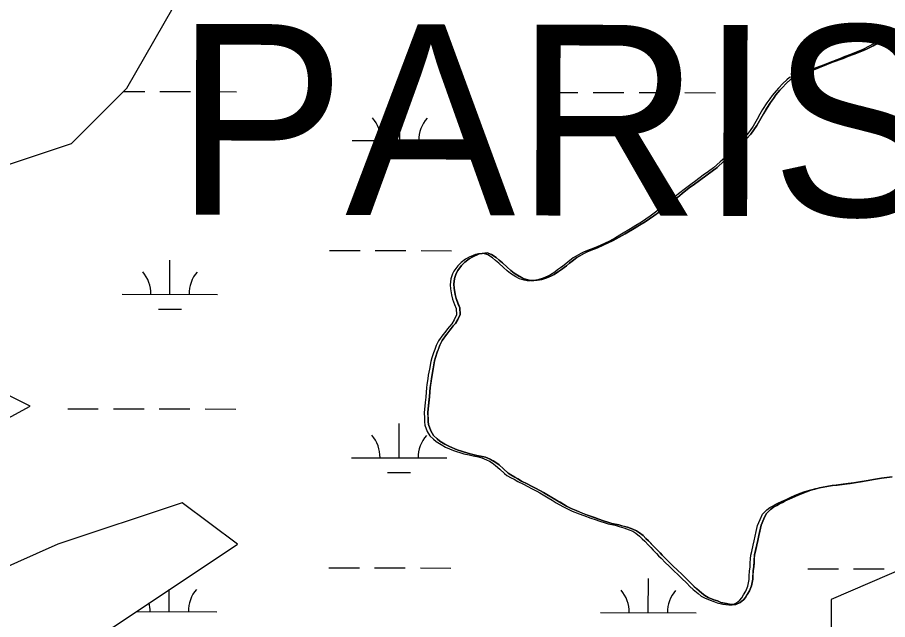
# Model space of a CAD drawing. Extents: x 3219052 to 3256913, y 800770 to 826146.
# Drawn here: x 3241895 to 3242807, y 823158 to 823789 of the extents above; entities that cross this region are included whole.
import ezdxf

# ---------------------------------------------------------------- set-up
doc = ezdxf.new("R2010")
doc.units = 0
for name, color, linetype in [('V-SITE-VEGE', 7, 'Continuous'), ('V-TOPO-GNAM-IDEN', 7, 'Continuous'), ('V-TOPO-SHOR', 7, 'Continuous'), ('V-WETL-SWMP', 7, 'Continuous')]:
    doc.layers.add(name, color=color, linetype=linetype)

msp = doc.modelspace()

# ---------------------------------------------------------------- linework, layer by layer
at = {"layer": 'V-SITE-VEGE'}
for points in [[(3242810.48, 823770.53), (3242799.97, 823764.57), (3242795.73, 823761.86), (3242791.28, 823759.36), (3242784.62, 823755.91), (3242771.53, 823750.6), (3242765.7, 823748.53), (3242760.06, 823746.05), (3242750, 823742.47), (3242735.31, 823736.8), (3242723.42, 823731.66), (3242715.58, 823728.83), (3242707.75, 823726.6), (3242700.62, 823720.17), (3242696.13, 823715.47), (3242693.68, 823712.73), (3242689.58, 823707.83), (3242686.91, 823704.29), (3242683.82, 823699.96), (3242676.39, 823688.15), (3242673.68, 823683.02), (3242669.54, 823675.72), (3242663.36, 823666.86), (3242658.66, 823661.78), (3242650.88, 823652.76), (3242639.88, 823642.41), (3242635.01, 823638.32), (3242627.88, 823631.89), (3242617.34, 823624.13), (3242609.63, 823618.3), (3242604.16, 823614.43), (3242598.68, 823610.35), (3242591.37, 823604.52), (3242586.49, 823600.43), (3242581.61, 823596.14)], [(3242581.61, 823596.14), (3242573.3, 823589.93), (3242567.41, 823585.27), (3242561.73, 823581.2), (3242552.62, 823575), (3242546.75, 823571.33), (3242531.59, 823562.27), (3242525.32, 823558.62), (3242519.06, 823555.16), (3242502.53, 823547.52), (3242495.9, 823545.27), (3242491.67, 823543.56), (3242480.96, 823537.4), (3242473.44, 823531.37), (3242470, 823528.85), (3242467.56, 823526.91), (3242464.72, 823524.97), (3242461.88, 823522.64), (3242457.23, 823519.74), (3242454.4, 823518.21), (3242449.57, 823516.31), (3242444.14, 823514.43), (3242439.33, 823513.73), (3242435.93, 823513.41), (3242432.74, 823513.47), (3242429.56, 823514.14), (3242424.6, 823515.44), (3242415.33, 823521.03), (3242411.8, 823523.9), (3242408.08, 823527.37), (3242402.99, 823531.87), (3242399.46, 823534.74), (3242396.33, 823537.6), (3242391.6, 823540.7), (3242387.04, 823542.19), (3242381.64, 823541.71), (3242378.64, 823541.17), (3242371.99, 823538.32), (3242368.15, 823536.01), (3242363.48, 823532.51), (3242360.22, 823529.19), (3242356.11, 823523.69), (3242354.45, 823520.73), (3242352.73, 823515.38), (3242352.01, 823509.4), (3242352.32, 823505.2), (3242353.38, 823498.59), (3242354.69, 823494.38), (3242358.27, 823484.52), (3242358.72, 823477.72), (3242356.41, 823472.38), (3242353.73, 823468.25), (3242351.48, 823465.7), (3242344.3, 823456.67), (3242339.98, 823450.57), (3242337.48, 823445.64), (3242334.73, 823438.11), (3242333.02, 823432.76), (3242331.94, 823428.99), (3242328.55, 823410.69), (3242327.36, 823401.34), (3242326.86, 823396.56), (3242326.55, 823391.38), (3242325.55, 823382.01), (3242325.01, 823375.44), (3242325.2, 823365.65), (3242325.53, 823362.25), (3242327.98, 823355.61), (3242330.88, 823350.96), (3242334.59, 823347.29), (3242337.54, 823344.83), (3242342.66, 823341.73), (3242347.4, 823339.23), (3242355.71, 823335.66), (3242366.61, 823332.24), (3242376.34, 823329.83), (3242381.91, 823328.92), (3242385.28, 823328.05), (3242390.23, 823325.95), (3242395.95, 823322.63), (3242399.68, 823319.95), (3242403.99, 823316.07), (3242408.88, 823311.38), (3242411.64, 823309.52), (3242415.98, 823307.03), (3242419.14, 823305.37), (3242422.88, 823303.09), (3242429, 823300.17), (3242433.55, 823297.88), (3242437.49, 823295.6), (3242446.18, 823291.22), (3242458.99, 823283.36), (3242470.03, 823276.94), (3242474.97, 823274.44), (3242480.11, 823272.14), (3242491.98, 823267.29), (3242503.87, 823263.25), (3242509.02, 823261.34), (3242514.38, 823259.63), (3242517.75, 823258.76), (3242524.91, 823257.21)], [(3242524.91, 823257.21), (3242534.03, 823254.62), (3242539.77, 823252.5), (3242543.33, 823250.83), (3242546.68, 823248.76), (3242550.41, 823245.89), (3242553.15, 823243.04), (3242556.08, 823240.38), (3242562.33, 823233.86), (3242564.67, 823231.21), (3242568.19, 823227.75), (3242570.33, 823225.3), (3242581.29, 823214.49), (3242586.76, 823209.19), (3242590.68, 823205.71), (3242603.39, 823193.07), (3242611.81, 823185.5), (3242615.15, 823183.03), (3242618.7, 823181.16), (3242624.44, 823178.65), (3242628.2, 823177.37), (3242631.96, 823175.89), (3242637.73, 823174.57), (3242644.09, 823173.64), (3242647.49, 823173.76), (3242652.12, 823175.86), (3242655.58, 823178.58), (3242657.62, 823181.13), (3242661.96, 823188.03), (3242663.87, 823193.18), (3242665.22, 823200.33), (3242665.81, 823209.3), (3242666.29, 823213.29), (3242667.16, 823225.84), (3242670.67, 823240.74), (3242671.58, 823245.91), (3242674.21, 823257.03), (3242676.74, 823263.36), (3242679.45, 823268.7), (3242683.94, 823273.39), (3242686.98, 823275.72), (3242690.62, 823277.64), (3242693.45, 823279.38), (3242696.27, 823280.71), (3242699.1, 823282.25), (3242704.13, 823284.34), (3242713, 823288.35), (3242717.03, 823290.06), (3242726.28, 823293.45), (3242735.32, 823295.86), (3242748.55, 823298.37), (3242757.55, 823299.37), (3242771.16, 823301.08), (3242784.18, 823303.2), (3242794, 823304.99), (3242800.21, 823306.25), (3242811.42, 823307.61)]]:
    msp.add_lwpolyline(points, dxfattribs=at)
at = {"layer": 'V-TOPO-SHOR'}
for points in [[(3242686.91, 823704.29), (3242689.58, 823707.83), (3242693.68, 823712.73), (3242696.13, 823715.47), (3242700.62, 823720.17), (3242704.9, 823724.07), (3242707.75, 823726.6), (3242715.58, 823728.83), (3242723.42, 823731.66), (3242735.31, 823736.8), (3242742.75, 823739.64), (3242750, 823742.47), (3242760.06, 823746.05), (3242765.7, 823748.53), (3242771.53, 823750.6), (3242779.39, 823753.83), (3242784.62, 823755.91), (3242791.28, 823759.36), (3242795.73, 823761.86), (3242799.97, 823764.57), (3242806.44, 823768.22), (3242810.48, 823770.53)], [(3242325.55, 823382.01), (3242326.03, 823385.99), (3242326.55, 823391.38), (3242326.86, 823396.56), (3242327.36, 823401.34), (3242327.83, 823404.92), (3242328.55, 823410.69), (3242329.24, 823414.67), (3242330.37, 823420.83), (3242331.94, 823428.99), (3242333.02, 823432.76), (3242334.73, 823438.11), (3242336, 823441.47), (3242337.48, 823445.64), (3242339.98, 823450.57), (3242344.3, 823456.67), (3242346.35, 823459.22), (3242349.43, 823463.15), (3242351.48, 823465.7), (3242353.73, 823468.25), (3242356.41, 823472.38), (3242358.72, 823477.72), (3242358.27, 823484.52), (3242356.76, 823488.54), (3242354.69, 823494.38), (3242353.38, 823498.59), (3242352.32, 823505.2), (3242352.01, 823509.4), (3242352.73, 823515.38), (3242354.45, 823520.73), (3242356.11, 823523.69), (3242358.16, 823526.44), (3242360.22, 823529.19), (3242363.48, 823532.51), (3242368.15, 823536.01), (3242371.99, 823538.32), (3242378.64, 823541.17), (3242381.64, 823541.71), (3242387.04, 823542.19), (3242391.6, 823540.7), (3242396.33, 823537.6), (3242399.46, 823534.74), (3242402.99, 823531.87), (3242408.08, 823527.37), (3242411.8, 823523.9), (3242415.33, 823521.03), (3242421.05, 823517.52), (3242424.6, 823515.44), (3242429.56, 823514.14), (3242432.74, 823513.47), (3242435.93, 823513.41), (3242439.33, 823513.73), (3242444.14, 823514.43), (3242449.57, 823516.31), (3242454.4, 823518.21), (3242457.23, 823519.74), (3242461.88, 823522.64), (3242464.72, 823524.97), (3242467.56, 823526.91), (3242470, 823528.85), (3242473.44, 823531.37), (3242477.51, 823534.68), (3242480.96, 823537.4), (3242483.99, 823539.13), (3242489.04, 823542.02), (3242491.67, 823543.56), (3242495.9, 823545.27), (3242502.53, 823547.52), (3242509.18, 823550.58), (3242519.06, 823555.16), (3242525.32, 823558.62), (3242531.59, 823562.27), (3242540.89, 823567.86), (3242546.75, 823571.33), (3242552.62, 823575), (3242561.73, 823581.2), (3242567.41, 823585.27), (3242573.3, 823589.93), (3242581.61, 823596.14), (3242586.49, 823600.43), (3242591.37, 823604.52), (3242598.68, 823610.35), (3242604.16, 823614.43), (3242609.63, 823618.3), (3242617.34, 823624.13), (3242622.61, 823628.01), (3242627.88, 823631.89), (3242635.01, 823638.32), (3242639.88, 823642.41), (3242646.81, 823648.85), (3242650.88, 823652.76), (3242655.79, 823658.44), (3242658.66, 823661.78), (3242663.36, 823666.86), (3242666.45, 823671.19), (3242669.53, 823675.72), (3242673.68, 823683.02), (3242676.39, 823688.15), (3242679.48, 823693.07), (3242683.82, 823699.96), (3242686.91, 823704.29)], [(3242683.94, 823273.39), (3242679.45, 823268.7), (3242676.74, 823263.36), (3242674.21, 823257.03), (3242672.68, 823250.68), (3242671.58, 823245.91), (3242670.67, 823240.74), (3242669.58, 823236.17), (3242668.04, 823229.61), (3242667.16, 823225.84), (3242666.88, 823221.85), (3242666.58, 823217.67), (3242666.29, 823213.29), (3242665.81, 823209.3), (3242665.49, 823203.72), (3242665.22, 823200.33), (3242663.87, 823193.18), (3242661.96, 823188.03), (3242659.48, 823184.09), (3242657.62, 823181.13), (3242655.58, 823178.58), (3242652.12, 823175.86), (3242647.49, 823173.76), (3242644.09, 823173.64), (3242640.91, 823174.1), (3242637.73, 823174.57), (3242631.96, 823175.89), (3242628.2, 823177.37), (3242624.44, 823178.65), (3242618.7, 823181.16), (3242615.15, 823183.03), (3242611.81, 823185.5), (3242606.71, 823190), (3242603.39, 823193.07), (3242600.06, 823196.33), (3242594.59, 823201.83), (3242590.68, 823205.71), (3242586.76, 823209.19), (3242581.29, 823214.49), (3242577.77, 823217.96), (3242573.07, 823222.65), (3242570.33, 823225.3), (3242568.19, 823227.75), (3242564.67, 823231.21), (3242562.33, 823233.86), (3242559.99, 823236.3), (3242556.08, 823240.38), (3242553.15, 823243.04), (3242550.41, 823245.89), (3242546.68, 823248.76), (3242543.33, 823250.83), (3242539.77, 823252.5), (3242534.03, 823254.62), (3242529.27, 823255.92), (3242524.9, 823257.21), (3242517.75, 823258.76), (3242514.38, 823259.63), (3242509.02, 823261.34), (3242503.87, 823263.25), (3242499.51, 823264.74), (3242491.98, 823267.29), (3242487.23, 823269.19), (3242480.11, 823272.14), (3242474.97, 823274.44), (3242470.03, 823276.94), (3242463.33, 823280.88), (3242458.99, 823283.36), (3242454.85, 823285.85), (3242449.53, 823289.16), (3242446.18, 823291.22), (3242442.82, 823292.89), (3242437.49, 823295.6), (3242433.55, 823297.88), (3242429, 823300.17), (3242422.88, 823303.09), (3242419.14, 823305.37), (3242415.98, 823307.03), (3242411.64, 823309.52), (3242408.88, 823311.38), (3242403.99, 823316.07), (3242399.68, 823319.96), (3242395.95, 823322.63), (3242393.19, 823324.28), (3242390.23, 823325.95), (3242385.28, 823328.05), (3242381.91, 823328.92), (3242376.34, 823329.83), (3242371.97, 823330.92), (3242366.61, 823332.24), (3242355.71, 823335.66), (3242347.4, 823339.23), (3242342.66, 823341.73), (3242337.54, 823344.83), (3242334.59, 823347.29), (3242330.88, 823350.96), (3242327.98, 823355.61), (3242325.53, 823362.25), (3242325.2, 823365.65), (3242325.08, 823369.45), (3242325.01, 823375.44), (3242325.55, 823382.01)], [(3242811.42, 823307.61), (3242800.21, 823306.25), (3242794, 823304.99), (3242784.18, 823303.2), (3242777.57, 823302.14), (3242771.16, 823301.08), (3242765.36, 823300.41), (3242757.55, 823299.37), (3242752.75, 823298.88), (3242748.55, 823298.37), (3242742.73, 823297.29), (3242735.32, 823295.86), (3242729.9, 823294.37), (3242726.28, 823293.45), (3242722.66, 823292.13), (3242717.03, 823290.06), (3242713, 823288.34), (3242709.58, 823286.82), (3242704.13, 823284.34), (3242699.1, 823282.25), (3242696.27, 823280.71), (3242693.45, 823279.38), (3242690.62, 823277.64), (3242686.98, 823275.72), (3242683.94, 823273.39)]]:
    msp.add_lwpolyline(points, dxfattribs=at)
at = {"layer": 'V-WETL-SWMP'}
for p, q in [((3242006.18, 823711.52), (3242028.23, 823711.47)), ((3242044.23, 823711.44), (3242076.23, 823711.37)), ((3242092.23, 823711.34), (3242124.23, 823711.27)), ((3242450.14, 823710.59), (3242482.14, 823710.52)), ((3242498.14, 823710.49), (3242530.14, 823710.42)), ((3242546.14, 823710.39), (3242578.14, 823710.32)), ((3242594.14, 823710.28), (3242626.14, 823710.22)), ((3242295.44, 823660.17), (3242295.51, 823696.17)), ((3242245.44, 823660.27), (3242345.44, 823660.06)), ((3242283.41, 823644.76), (3242307.41, 823644.71)), ((3242221.79, 823544.89), (3242253.79, 823544.82)), ((3242269.79, 823544.79), (3242301.79, 823544.72)), ((3242317.79, 823544.69), (3242349.79, 823544.62)), ((3242054.63, 823498.81), (3242054.7, 823534.81)), ((3242004.63, 823498.92), (3242104.63, 823498.71)), ((3242042.6, 823483.41), (3242066.6, 823483.35)), ((3241947.53, 823378.96), (3241979.53, 823378.9)), ((3241995.53, 823378.86), (3242027.53, 823378.8)), ((3242043.53, 823378.76), (3242075.53, 823378.7)), ((3242091.53, 823378.66), (3242123.53, 823378.6)), ((3242294.74, 823327.49), (3242294.82, 823363.49)), ((3242244.74, 823327.6), (3242344.74, 823327.39)), ((3242282.71, 823312.09), (3242306.71, 823312.04)), ((3242221.09, 823212.22), (3242253.09, 823212.15)), ((3242269.09, 823212.12), (3242301.09, 823212.05)), ((3242317.09, 823212.02), (3242349.09, 823211.95)), ((3242723, 823211.16), (3242755, 823211.1)), ((3242771, 823211.06), (3242803, 823211)), ((3242555.84, 823165.08), (3242555.91, 823201.08)), ((3242053.93, 823166.14), (3242053.98, 823189.34)), ((3242019.31, 823166.21), (3242103.93, 823166.03)), ((3242505.84, 823165.19), (3242605.84, 823164.98))]:
    msp.add_line(p, q, dxfattribs=at)
for points in [[(3241821.41, 823613.48), (3241951.65, 823656.93), (3242009.53, 823714.86), (3242067.41, 823816.25), (3242168.71, 823859.7), (3242284.47, 823888.66), (3242400.24, 823888.66), (3242544.94, 823903.15), (3242660.71, 823946.59), (3242977.91, 823962.4)], [(3242806.62, 823770.1), (3242802.57, 823767.79), (3242796.11, 823764.14), (3242791.86, 823761.43), (3242787.41, 823758.93), (3242780.75, 823755.48), (3242775.52, 823753.39), (3242767.67, 823750.17), (3242761.83, 823748.1), (3242756.19, 823745.62), (3242746.14, 823742.04), (3242738.89, 823739.2), (3242731.44, 823736.37), (3242719.56, 823731.23)], [(3242719.56, 823731.23), (3242711.71, 823728.4), (3242703.88, 823726.17), (3242701.03, 823723.64), (3242696.76, 823719.74), (3242692.26, 823715.04), (3242689.81, 823712.3), (3242685.71, 823707.4), (3242683.04, 823703.86), (3242679.96, 823699.53), (3242675.62, 823692.64), (3242672.52, 823687.71), (3242669.82, 823682.58), (3242665.67, 823675.29), (3242662.58, 823670.76), (3242659.49, 823666.43), (3242654.79, 823661.34), (3242651.93, 823658.01), (3242647.02, 823652.33), (3242642.94, 823648.42), (3242636.02, 823641.98), (3242631.14, 823637.89), (3242624.02, 823631.46), (3242618.75, 823627.58), (3242613.47, 823623.7), (3242605.76, 823617.87), (3242600.29, 823614), (3242594.81, 823609.92), (3242587.5, 823604.09), (3242582.63, 823600), (3242577.75, 823595.71), (3242569.43, 823589.5), (3242563.54, 823584.84), (3242557.87, 823580.77), (3242548.75, 823574.57), (3242542.89, 823570.9), (3242537.02, 823567.43), (3242527.72, 823561.84), (3242521.46, 823558.18), (3242515.19, 823554.72), (3242505.32, 823550.14), (3242498.66, 823547.09), (3242492.03, 823544.84), (3242487.8, 823543.13), (3242485.17, 823541.59), (3242480.12, 823538.7), (3242477.09, 823536.97), (3242473.64, 823534.25), (3242469.58, 823530.94), (3242466.13, 823528.42), (3242463.69, 823526.48), (3242460.86, 823524.54), (3242458.01, 823522.21), (3242453.36, 823519.31), (3242450.53, 823517.77), (3242445.7, 823515.88), (3242440.27, 823514), (3242435.47, 823513.3), (3242432.07, 823512.97), (3242428.87, 823513.04), (3242425.7, 823513.71), (3242420.73, 823515.01), (3242417.18, 823517.08), (3242411.47, 823520.6), (3242407.94, 823523.47), (3242404.22, 823526.94), (3242399.12, 823531.44), (3242395.59, 823534.31), (3242392.46, 823537.17), (3242387.73, 823540.27), (3242383.18, 823541.76), (3242377.77, 823541.28), (3242374.77, 823540.74), (3242368.12, 823537.89), (3242364.28, 823535.58), (3242359.62, 823532.08), (3242356.35, 823528.76), (3242354.3, 823526.01), (3242352.24, 823523.26), (3242350.58, 823520.3), (3242348.87, 823514.94), (3242348.15, 823508.97), (3242348.46, 823504.77), (3242349.51, 823498.16), (3242350.82, 823493.94), (3242352.89, 823488.11), (3242354.4, 823484.08), (3242354.86, 823477.29), (3242352.55, 823471.95), (3242349.87, 823467.81), (3242347.62, 823465.27), (3242345.56, 823462.71), (3242342.49, 823458.79), (3242340.44, 823456.24), (3242336.12, 823450.14), (3242333.62, 823445.2), (3242332.13, 823441.04), (3242330.86, 823437.68), (3242329.15, 823432.32), (3242328.07, 823428.55), (3242326.5, 823420.4)], [(3243659.18, 823700.38), (3243471.06, 823714.86), (3243355.3, 823671.42), (3243268.47, 823584.52), (3243225.06, 823483.14), (3243109.3, 823367.27), (3242979.06, 823265.89), (3242848.83, 823222.44), (3242747.53, 823178.99), (3242747.53, 823092.09), (3242834.35, 823005.19), (3242964.59, 823019.68), (3243094.83, 823048.64), (3243210.59, 823106.58), (3243369.77, 823164.51), (3243500, 823222.44)], [(3242326.5, 823420.4), (3242325.37, 823414.24), (3242324.69, 823410.26), (3242323.97, 823404.49), (3242323.49, 823400.91), (3242322.99, 823396.12), (3242322.68, 823390.94), (3242322.17, 823385.56), (3242321.68, 823381.58), (3242321.14, 823375.01), (3242321.22, 823369.02), (3242321.33, 823365.22), (3242321.66, 823361.82), (3242324.12, 823355.18), (3242327.01, 823350.53), (3242330.73, 823346.86), (3242333.67, 823344.4), (3242338.79, 823341.3), (3242343.53, 823338.8), (3242351.84, 823335.23), (3242362.74, 823331.8), (3242368.1, 823330.49), (3242372.47, 823329.4), (3242378.04, 823328.48), (3242381.42, 823327.61), (3242386.36, 823325.51), (3242389.32, 823323.85), (3242392.08, 823322.2), (3242395.82, 823319.52), (3242400.13, 823315.64), (3242405.02, 823310.94), (3242407.77, 823309.09), (3242412.11, 823306.6), (3242415.27, 823304.94), (3242419.01, 823302.66), (3242425.14, 823299.74), (3242429.68, 823297.45), (3242433.62, 823295.17), (3242438.96, 823292.46), (3242442.31, 823290.79), (3242445.67, 823288.72), (3242450.98, 823285.42), (3242455.12, 823282.93), (3242459.46, 823280.44), (3242466.17, 823276.51), (3242471.1, 823274.01), (3242476.24, 823271.7), (3242483.37, 823268.76), (3242488.12, 823266.86), (3242495.65, 823264.31), (3242500.01, 823262.82), (3242505.16, 823260.91), (3242510.51, 823259.2), (3242513.89, 823258.33), (3242521.04, 823256.78), (3242525.4, 823255.49), (3242530.17, 823254.19), (3242535.91, 823252.07), (3242539.47, 823250.4), (3242542.82, 823248.33), (3242546.55, 823245.46), (3242549.28, 823242.6), (3242552.22, 823239.95), (3242556.12, 823235.87), (3242558.47, 823233.43), (3242560.81, 823230.78), (3242564.33, 823227.31), (3242566.47, 823224.87), (3242569.21, 823222.22), (3242573.9, 823217.53), (3242577.42, 823214.06), (3242582.9, 823208.76), (3242586.81, 823205.28), (3242590.72, 823201.4), (3242596.2, 823195.9), (3242599.52, 823192.63), (3242602.85, 823189.57), (3242607.94, 823185.07), (3242611.28, 823182.6), (3242614.84, 823180.73), (3242620.57, 823178.21), (3242624.34, 823176.93), (3242628.1, 823175.46), (3242633.86, 823174.14), (3242637.04, 823173.67), (3242640.23, 823173.2), (3242643.62, 823173.33), (3242648.26, 823175.43), (3242651.71, 823178.15), (3242653.76, 823180.7), (3242655.62, 823183.66), (3242658.1, 823187.59), (3242660, 823192.74), (3242661.35, 823199.9), (3242661.63, 823203.29), (3242661.94, 823208.87), (3242662.43, 823212.85), (3242662.72, 823217.24), (3242663.01, 823221.42), (3242663.29, 823225.41), (3242664.17, 823229.18)], [(3241749.06, 823294.86), (3241908.23, 823381.75), (3241850.35, 823410.72)], [(3242664.17, 823229.18), (3242665.71, 823235.74), (3242666.8, 823240.31), (3242667.71, 823245.48), (3242668.81, 823250.24), (3242670.34, 823256.6), (3242672.87, 823262.93), (3242675.58, 823268.27), (3242680.07, 823272.96), (3242683.12, 823275.29), (3242686.75, 823277.21), (3242689.58, 823278.95), (3242692.41, 823280.28), (3242695.23, 823281.82), (3242700.27, 823283.91), (3242705.71, 823286.39), (3242709.14, 823287.91), (3242713.16, 823289.62), (3242718.8, 823291.7), (3242722.42, 823293.02), (3242726.03, 823293.94), (3242731.45, 823295.42), (3242738.87, 823296.86), (3242744.68, 823297.94), (3242748.88, 823298.45), (3242753.68, 823298.94), (3242761.49, 823299.97), (3242767.29, 823300.65), (3242773.7, 823301.71), (3242780.31, 823302.77), (3242790.13, 823304.56), (3242796.35, 823305.82), (3242807.55, 823307.18)], [(3242443.65, 822860.36), (3242443.65, 822932.78), (3242400.24, 822990.71), (3242241.06, 822976.23), (3242081.88, 822918.3), (3241937.18, 822903.81), (3241893.76, 822961.74), (3241937.18, 823063.13), (3241995.06, 823150.03), (3242125.29, 823236.92), (3242067.41, 823280.37), (3241937.18, 823236.92), (3241806.94, 823178.99)]]:
    msp.add_lwpolyline(points, dxfattribs=at)
for centre, start, end in [((3242240.2, 823660.76), 359.10809, 40.65175), ((3242350.68, 823660.53), 139.10809, 180.65175), ((3241999.39, 823499.4), 359.10809, 40.65175), ((3242109.87, 823499.17), 139.10809, 180.65175), ((3242239.5, 823328.08), 359.10809, 40.65175), ((3242349.98, 823327.85), 139.10809, 180.65175), ((3242109.17, 823166.5), 139.10809, 180.65175), ((3242500.6, 823165.68), 359.10809, 40.65175), ((3242611.08, 823165.44), 139.10809, 180.65175), ((3241998.69, 823166.73), 359.10809, 14.01764)]:
    msp.add_arc(centre, 35.25, start, end, dxfattribs=at)

# ---------------------------------------------------------------- texts
at = {"layer": 'V-TOPO-GNAM-IDEN'}
msp.add_text('PARISH,', height=200, rotation=359.87991, dxfattribs=at).set_placement((3242059.85, 823582.31))

doc.saveas('drawing.dxf')
